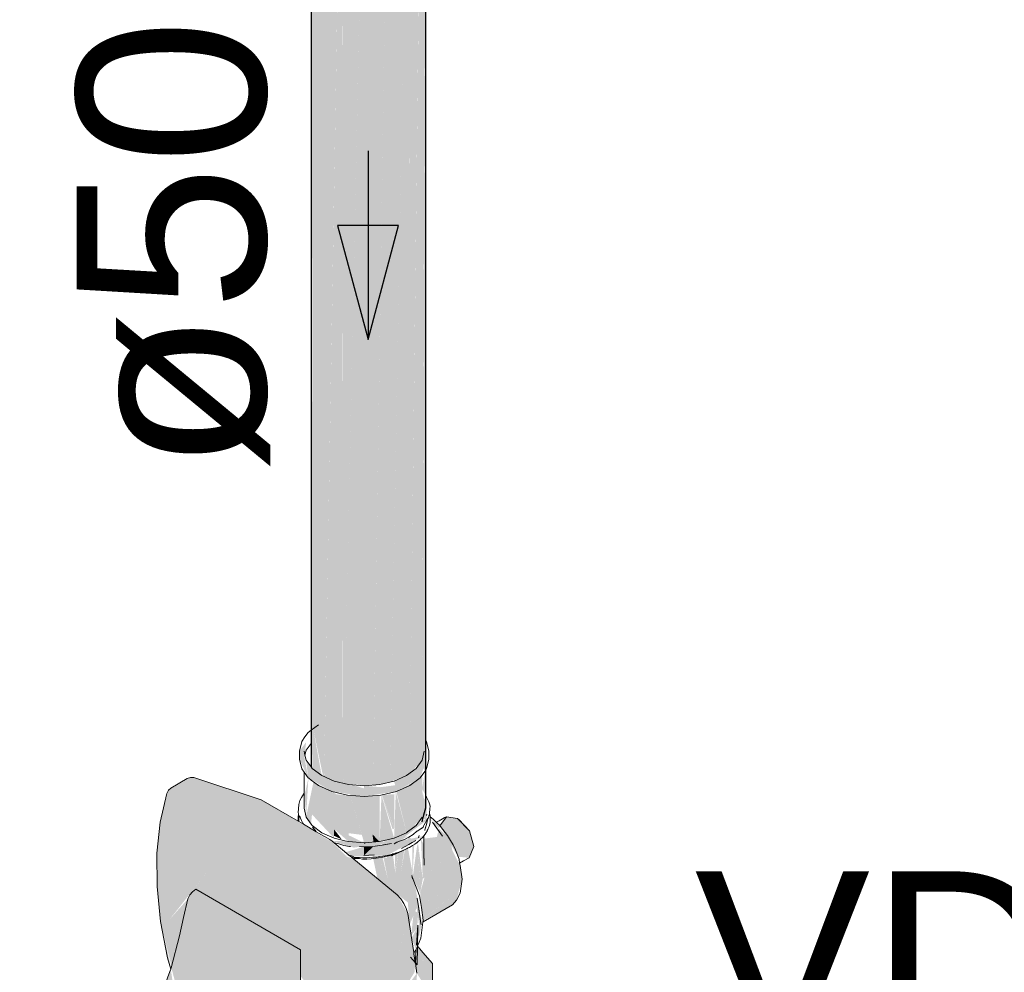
# Model space of a CAD drawing. Header units: millimetres. Extents: x 567 to 934, y -1 to 364.
# Tile 913 of 1056: x 827.68 to 828.72, y 69.55 to 70.56. Entities that reach past the tile are written whole.
import ezdxf

# ---------------------------------------------------------------- set-up
doc = ezdxf.new("R2010")
doc.units = ezdxf.units.MM
doc.header["$MEASUREMENT"] = 0
doc.linetypes.add('NULL', pattern=[0])
for name, color, linetype, lineweight in [('AF-Condutos', 140, 'Continuous', 25), ('AF-Registro', 253, 'Continuous', 18), ('AF-Sentido conduto', 140, 'Continuous', 30), ('AF-Textos conduto', 7, 'Continuous', 9), ('Textos', 7, 'Continuous', 9)]:
    doc.layers.add(name, color=color, linetype=linetype, lineweight=lineweight)
doc.styles.add('Arial', font='arial.ttf')

msp = doc.modelspace()

# ---------------------------------------------------------------- hatches: boundary and pattern name
at = {"layer": 'AF-Condutos', "linetype": 'Continuous'}
for points in [[(828.1065, 69.7419), (828.1065, 70.8978), (828.1029, 69.8527), (828.1025, 70.8833), (828.0893, 69.7653), (828.1007, 69.7767), (828.1056, 69.7678), (828.1026, 69.7489)], [(828.1029, 69.8527), (828.1064, 70.8811), (828.1025, 70.8756)], [(827.9861, 69.7704), (827.9861, 70.8719), (827.9848, 70.8729), (827.9849, 69.8132)], [(827.9849, 69.7721), (827.9849, 69.8132), (827.9848, 70.8729)], [(827.9865, 69.7702), (827.9861, 70.8719), (827.9861, 69.8121)], [(827.9866, 69.7701), (827.9961, 69.763), (827.9871, 69.8128), (827.9862, 70.8719), (827.9865, 69.8123)], [(827.9862, 70.8695), (827.9871, 69.8128), (827.9976, 70.8633)], [(827.9977, 69.7617), (827.9977, 70.8737), (827.9871, 69.8128)], [(827.9977, 70.8737), (827.9977, 69.7622), (827.9986, 69.7618)], [(828.0886, 69.7648), (828.0886, 70.871), (828.0684, 69.756)], [(828.0886, 70.8653), (828.0893, 69.7653), (828.1023, 70.8713)], [(827.9977, 70.8623), (827.9986, 69.7571), (828.0173, 70.8557)], [(828.0186, 69.7549), (828.0175, 70.8645), (827.9987, 69.7618)], [(828.0175, 70.8565), (828.0187, 69.7501), (828.0419, 70.8518), (828.0355, 70.8551)], [(828.0433, 69.7523), (828.0421, 70.8607), (828.0188, 69.7548)], [(828.0433, 69.7476), (828.0671, 70.8565), (828.0421, 70.8546)], [(828.0672, 70.863), (828.0434, 69.7524), (828.0507, 69.7529)], [(828.0672, 70.863), (828.0507, 69.7518), (828.0683, 69.756)], [(828.0885, 70.8652), (828.0672, 70.8577), (828.0683, 69.7512)], [(828.0886, 70.8562), (828.0886, 69.7648), (828.0888, 69.765)], [(828.0886, 70.8562), (828.0888, 69.765), (828.0893, 69.7653)], [(828.1025, 69.7147), (828.1025, 69.7581), (828.092, 69.7488), (828.0893, 69.7233)], [(828.1031, 69.7462), (828.1025, 69.7186), (828.1065, 69.7287)]]:
    msp.add_hatch(color=151, dxfattribs=at).paths.add_polyline_path(points)
at = {"layer": 'AF-Registro', "linetype": 'Continuous'}
for points in [[(827.9777, 69.7829), (827.9796, 69.7985), (827.9726, 69.789), (827.9726, 69.7805), (827.9817, 69.7607)], [(828.1074, 69.7992), (828.0963, 69.7706), (828.073, 69.7571), (828.0754, 69.7462), (828.1005, 69.7607), (828.1065, 69.7774)], [(827.9796, 69.7794), (827.9817, 69.7607), (828.0068, 69.7462), (828.0411, 69.7409), (828.0411, 69.7494), (827.9961, 69.763)], [(827.8369, 69.5603), (827.8305, 69.5998), (827.8378, 69.564), (827.8439, 69.5878), (827.8346, 69.6101), (827.8822, 69.6701), (827.9355, 69.6003), (827.9738, 69.5782), (827.9738, 69.5502), (828.0017, 69.5137), (828.0354, 69.4816), (828.0803, 69.4958), (828.0958, 69.4996), (828.0971, 69.5533), (828.0804, 69.5311), (828.0949, 69.555), (828.0769, 69.5682), (828.0874, 69.6166), (828.0762, 69.6364), (828.0301, 69.6743), (828.0224, 69.6772), (828.0081, 69.6918), (827.9319, 69.7373), (827.8606, 69.7608), (827.8568, 69.761), (827.8336, 69.7474), (827.8249, 69.7137), (827.8214, 69.6806), (827.8215, 69.6452), (827.8252, 69.6081)], [(827.9781, 69.7429), (827.9796, 69.7189), (827.982, 69.7604)], [(828.1027, 69.7623), (828.0973, 69.7582), (828.1027, 69.7189)], [(827.9848, 69.7116), (827.9858, 69.7218), (828.0093, 69.6966), (828.0093, 69.7063), (828.0247, 69.6929), (828.0247, 69.7419), (828.0121, 69.7431), (827.9874, 69.7564), (827.9796, 69.7189)], [(828.0411, 69.6916), (828.0576, 69.6929), (828.0576, 69.7421), (828.0415, 69.7409), (828.0247, 69.7487), (828.0387, 69.7002)], [(828.0754, 69.7529), (828.0589, 69.7507), (828.0411, 69.7522), (828.0411, 69.7409), (828.0754, 69.7462)], [(828.1027, 69.7189), (828.0973, 69.7582), (828.0753, 69.7461), (828.0862, 69.7024)], [(828.1074, 69.7402), (828.0893, 69.7233), (828.106, 69.7166), (828.0617, 69.6924), (828.0066, 69.6937), (828.0301, 69.6866), (828.0769, 69.6927), (828.1076, 69.7157)], [(828.0247, 69.7421), (828.0247, 69.7019), (828.0387, 69.7001), (828.0266, 69.742)], [(828.0576, 69.6929), (828.073, 69.6966), (828.0595, 69.7423)], [(828.073, 69.7067), (828.0597, 69.7424), (828.0713, 69.7061)], [(828.073, 69.7071), (828.073, 69.7433), (828.0599, 69.7425)], [(828.073, 69.6966), (828.0862, 69.7024), (828.0747, 69.746)], [(828.1525, 69.6758), (828.1574, 69.6879), (828.1528, 69.7043), (828.1403, 69.7174), (828.1284, 69.7194), (828.1215, 69.7097), (828.1408, 69.6769)], [(828.1114, 69.7165), (828.121, 69.7095), (828.1183, 69.6979), (828.1069, 69.6852), (828.1014, 69.6957), (828.1033, 69.6534), (828.1347, 69.6836), (828.1327, 69.6943)], [(828.0175, 69.6953), (828.0093, 69.7059), (828.0093, 69.6991)], [(828.1037, 69.6988), (828.0521, 69.6876), (828.0409, 69.6781), (828.0409, 69.6875), (828.0213, 69.6817), (828.0301, 69.6771), (828.0654, 69.6783)], [(828.0515, 69.6781), (828.088, 69.6991), (828.0222, 69.6778)], [(828.0247, 69.6997), (828.0247, 69.6929), (828.0411, 69.6916)], [(828.0885, 69.6993), (828.039, 69.6874), (828.0251, 69.6795)], [(828.0511, 69.6924), (828.0574, 69.6929), (828.05, 69.7006)], [(828.0884, 69.6974), (828.0807, 69.6855), (828.0961, 69.6943)], [(828.1183, 69.6979), (828.1044, 69.6961), (828.1046, 69.6826)], [(828.0502, 69.6872), (828.0409, 69.6875), (828.0409, 69.6781)], [(828.0962, 69.5784), (828.1026, 69.6069), (828.0876, 69.686), (828.0843, 69.6844), (828.0802, 69.661), (828.0772, 69.6809), (828.0743, 69.6591), (828.0717, 69.6789), (828.0652, 69.6775), (828.0664, 69.6526), (828.0604, 69.6771), (828.0577, 69.6516), (828.0875, 69.6284), (828.0892, 69.6044), (828.0968, 69.6225), (828.0994, 69.605), (828.0914, 69.5905)], [(828.0943, 69.6898), (828.0924, 69.6887), (828.0924, 69.655)], [(828.0979, 69.6927), (828.0925, 69.6547), (828.1006, 69.6387)], [(828.1033, 69.6534), (828.0979, 69.6941), (828.1006, 69.6387)], [(828.0553, 69.6535), (828.0555, 69.6757), (828.0507, 69.675)], [(828.0553, 69.6535), (828.0577, 69.6516), (828.0603, 69.6764), (828.0555, 69.6767)], [(828.0664, 69.6526), (828.0653, 69.6755), (828.0616, 69.6767)], [(828.0769, 69.6807), (828.0736, 69.68), (828.0743, 69.6591)], [(828.0802, 69.661), (828.0805, 69.6826), (828.0772, 69.6809)], [(828.0837, 69.6841), (828.0805, 69.6825), (828.0802, 69.661)], [(828.1388, 69.6381), (828.1036, 69.6091), (828.1347, 69.626), (828.139, 69.6308), (828.1452, 69.6532), (828.1428, 69.6677), (828.1347, 69.6836), (828.1052, 69.6552), (828.1006, 69.6387), (828.1428, 69.6501), (828.1024, 69.6202), (828.1035, 69.6111)], [(827.8656, 69.6407), (827.9355, 69.6003), (827.8822, 69.6701), (827.8571, 69.6384), (827.8444, 69.5889), (827.8704, 69.6526)], [(828.1015, 69.6263), (828.1428, 69.6501), (828.1006, 69.6387)], [(828.1026, 69.6203), (828.1428, 69.6501), (828.1017, 69.6264)], [(827.8232, 69.5163), (827.8798, 69.493), (827.8789, 69.4841), (827.9395, 69.4486), (827.9556, 69.4502), (827.9738, 69.4559), (827.9738, 69.5782), (827.8625, 69.6425), (827.8543, 69.6324), (827.8366, 69.5592), (827.8456, 69.5258), (827.8241, 69.5252)], [(827.8439, 69.5878), (827.8571, 69.6384), (827.8543, 69.6324), (827.8346, 69.6101)], [(828.1037, 69.6092), (828.1388, 69.6381), (828.1039, 69.6113)], [(828.094, 69.5738), (828.0874, 69.6166), (828.0834, 69.5981)], [(828.091, 69.5933), (828.0974, 69.6012), (828.0984, 69.6175), (828.0939, 69.6197)], [(827.8364, 69.5589), (827.8252, 69.6081), (827.8324, 69.5696)], [(827.8305, 69.5998), (827.8369, 69.5605), (827.8378, 69.564)], [(828.094, 69.5738), (828.0834, 69.5981), (828.0769, 69.5682), (828.0949, 69.555)], [(828.0977, 69.5818), (828.0976, 69.5688), (828.1137, 69.5637)], [(828.0964, 69.5789), (828.0902, 69.5705), (828.0971, 69.5533), (828.1066, 69.5378), (828.1066, 69.5093), (828.1137, 69.5352), (828.1137, 69.5637), (828.0958, 69.5693)], [(827.8407, 69.5256), (827.8361, 69.5573), (827.8241, 69.5252)]]:
    msp.add_hatch(color=254, dxfattribs=at).paths.add_polyline_path(points)

# ---------------------------------------------------------------- linework, layer by layer
at = {"layer": 'AF-Condutos'}
for p, q in [((828.1065, 69.8862), (828.1065, 70.8978)), ((827.9848, 70.8729), (827.9848, 69.813)), ((828.1065, 69.8033), (828.1065, 69.8862)), ((827.9848, 69.813), (827.9848, 69.7722)), ((828.1065, 69.8005), (828.1065, 69.8033)), ((828.1065, 69.7961), (828.1065, 69.8005)), ((828.1065, 69.7689), (828.1065, 69.7961)), ((828.1065, 69.7419), (828.1065, 69.7689)), ((828.1065, 69.7287), (828.1065, 69.7419)), ((828.1045, 69.7214), (828.1065, 69.7287)), ((828.1025, 69.7141), (828.1045, 69.7214)), ((828.0413, 69.6916), (828.0421, 69.6915))]:
    msp.add_line(p, q, dxfattribs=at)
at = {"layer": 'AF-Registro'}
for p, q in [((827.9926, 69.817), (827.9848, 69.8111)), ((827.9783, 69.804), (827.9749, 69.7992)), ((827.9817, 69.8088), (827.9783, 69.804)), ((827.9848, 69.8111), (827.9817, 69.8088)), ((827.9749, 69.7992), (827.9726, 69.789)), ((827.9796, 69.79), (827.9848, 69.7972)), ((828.1074, 69.7992), (828.1065, 69.8005)), ((828.1097, 69.789), (828.1074, 69.7992)), ((827.9726, 69.789), (827.9726, 69.7805)), ((827.9726, 69.7805), (827.9749, 69.7702)), ((827.9784, 69.7847), (827.9774, 69.789)), ((827.9784, 69.7847), (827.9796, 69.79)), ((827.9796, 69.7794), (827.9784, 69.7847)), ((828.1048, 69.789), (828.1027, 69.7794)), ((828.1074, 69.7702), (828.1097, 69.7805)), ((828.1097, 69.7805), (828.1097, 69.789)), ((827.9749, 69.7702), (827.9774, 69.7666)), ((827.9807, 69.778), (827.9796, 69.7794)), ((827.9848, 69.7722), (827.9807, 69.778)), ((827.986, 69.7706), (827.9848, 69.7722)), ((827.9961, 69.763), (827.986, 69.7706)), ((828.0963, 69.7706), (828.0862, 69.763)), ((828.1027, 69.7794), (828.0963, 69.7706)), ((828.1065, 69.7689), (828.1074, 69.7702)), ((827.8536, 69.7598), (827.8361, 69.7497)), ((827.8568, 69.761), (827.8536, 69.7598)), ((827.8606, 69.7608), (827.8568, 69.761)), ((827.9319, 69.7373), (827.8606, 69.7608)), ((827.9774, 69.7666), (827.9817, 69.7607)), ((827.9774, 69.7666), (827.9774, 69.7442)), ((827.9817, 69.7607), (827.9823, 69.7603)), ((827.9823, 69.7603), (827.9848, 69.7583)), ((828.0093, 69.7571), (827.9961, 69.763)), ((828.0862, 69.763), (828.073, 69.7571)), ((828.0896, 69.7525), (828.1005, 69.7607)), ((828.1005, 69.7607), (828.1065, 69.7689)), ((827.8361, 69.7497), (827.8336, 69.7474)), ((827.9848, 69.7583), (827.9926, 69.7525)), ((827.9926, 69.7525), (828.0068, 69.7462)), ((828.0247, 69.7534), (828.0093, 69.7571)), ((828.0411, 69.7522), (828.0247, 69.7534)), ((828.0576, 69.7534), (828.0411, 69.7522)), ((828.073, 69.7571), (828.0576, 69.7534)), ((828.0754, 69.7462), (828.0896, 69.7525)), ((827.8319, 69.7439), (827.8249, 69.7137)), ((827.8336, 69.7474), (827.8319, 69.7439)), ((827.9747, 69.7399), (827.9729, 69.7365)), ((827.9774, 69.7442), (827.9747, 69.7399)), ((827.9774, 69.7442), (827.9774, 69.7284)), ((828.0068, 69.7462), (828.0234, 69.7422)), ((828.0234, 69.7422), (828.0411, 69.7409)), ((828.0411, 69.7409), (828.0589, 69.7422)), ((828.0589, 69.7422), (828.0754, 69.7462)), ((828.1074, 69.7402), (828.1065, 69.7419)), ((828.1098, 69.7352), (828.1074, 69.7402)), ((827.9711, 69.7147), (827.9319, 69.7373)), ((827.9715, 69.7278), (827.9713, 69.724)), ((827.9717, 69.7324), (827.9715, 69.7278)), ((827.9729, 69.7365), (827.9717, 69.7324)), ((827.9774, 69.7284), (827.9796, 69.7189)), ((828.1105, 69.733), (828.1098, 69.7352)), ((828.111, 69.7306), (828.1105, 69.733)), ((828.1106, 69.7231), (828.1108, 69.7279)), ((828.1108, 69.7279), (828.111, 69.7306)), ((827.9712, 69.7199), (827.971, 69.7174)), ((827.971, 69.7174), (827.971, 69.7151)), ((827.9714, 69.7212), (827.9712, 69.7199)), ((827.9713, 69.724), (827.9715, 69.7225)), ((827.9715, 69.722), (827.9714, 69.7212)), ((827.9715, 69.7225), (827.9715, 69.722)), ((827.9715, 69.722), (827.9717, 69.7203)), ((827.9717, 69.7203), (827.9717, 69.7143)), ((827.9738, 69.7183), (827.9725, 69.7199)), ((827.9725, 69.7199), (827.9736, 69.7177)), ((827.9736, 69.7177), (827.9748, 69.7155)), ((827.9796, 69.7189), (827.9848, 69.7116)), ((828.0963, 69.71), (828.1027, 69.7189)), ((828.1075, 69.7221), (828.1071, 69.7206)), ((828.1076, 69.7157), (828.1088, 69.7174)), ((828.1088, 69.7174), (828.1094, 69.7181)), ((828.1094, 69.7181), (828.1099, 69.7202)), ((828.1099, 69.7202), (828.1101, 69.7208)), ((828.1101, 69.7208), (828.1106, 69.7227)), ((828.1106, 69.7227), (828.1106, 69.7231)), ((828.1106, 69.7229), (828.1106, 69.7231)), ((828.1108, 69.7216), (828.1106, 69.7229)), ((828.111, 69.7199), (828.1108, 69.7216)), ((828.1111, 69.7192), (828.111, 69.7199)), ((828.1113, 69.7183), (828.1111, 69.7192)), ((828.1142, 69.7168), (828.1111, 69.7192)), ((828.1113, 69.7161), (828.1113, 69.7183)), ((828.126, 69.7181), (828.1207, 69.715)), ((828.1215, 69.7097), (828.1284, 69.7194)), ((828.1284, 69.7194), (828.126, 69.7181)), ((828.1284, 69.7194), (828.1262, 69.7185)), ((828.1403, 69.7174), (828.1284, 69.7194)), ((828.1528, 69.7043), (828.1403, 69.7174)), ((827.8249, 69.7137), (827.8214, 69.6806)), ((827.971, 69.7151), (827.9711, 69.7147)), ((827.9717, 69.7143), (827.9711, 69.7147)), ((827.9769, 69.7113), (827.9717, 69.7143)), ((827.9748, 69.7155), (827.976, 69.7125)), ((827.976, 69.7125), (827.9769, 69.7113)), ((827.9904, 69.7035), (827.9769, 69.7113)), ((827.9848, 69.7116), (827.986, 69.71)), ((827.986, 69.71), (827.9961, 69.7024)), ((827.9863, 69.7082), (827.9891, 69.705)), ((827.9904, 69.7035), (827.9863, 69.7082)), ((828.0872, 69.7032), (828.0963, 69.71)), ((828.1014, 69.7066), (828.103, 69.7077)), ((828.1037, 69.7082), (828.1015, 69.7069)), ((828.103, 69.7077), (828.1037, 69.7082)), ((828.1041, 69.7097), (828.1037, 69.7082)), ((828.1037, 69.7082), (828.1042, 69.7094)), ((828.1042, 69.7094), (828.1048, 69.7108)), ((828.1048, 69.7108), (828.1076, 69.7157)), ((828.1058, 69.7064), (828.1071, 69.7111)), ((828.1063, 69.708), (828.1058, 69.7064)), ((828.1071, 69.7111), (828.1063, 69.708)), ((828.1071, 69.7111), (828.1088, 69.7173)), ((828.108, 69.7142), (828.1071, 69.7111)), ((828.1088, 69.7173), (828.108, 69.7142)), ((828.1091, 69.7067), (828.11, 69.709)), ((828.11, 69.709), (828.1107, 69.7113)), ((828.1107, 69.7113), (828.1111, 69.7134)), ((828.1111, 69.7134), (828.1113, 69.7161)), ((828.1141, 69.7129), (828.1135, 69.7137)), ((828.1135, 69.7137), (828.1141, 69.7129)), ((828.1144, 69.7124), (828.1141, 69.7129)), ((828.1141, 69.7129), (828.1149, 69.7117)), ((828.1155, 69.7156), (828.1142, 69.7168)), ((828.1149, 69.7117), (828.1144, 69.7124)), ((828.1151, 69.7114), (828.1149, 69.7117)), ((828.1149, 69.7117), (828.1188, 69.7061)), ((828.116, 69.7101), (828.1151, 69.7114)), ((828.1169, 69.7142), (828.1155, 69.7156)), ((828.1241, 69.6986), (828.116, 69.7101)), ((828.1178, 69.7134), (828.1169, 69.7142)), ((828.1185, 69.7138), (828.1178, 69.7134)), ((828.1213, 69.71), (828.1178, 69.7134)), ((828.1207, 69.715), (828.1185, 69.7138)), ((828.1215, 69.7097), (828.1213, 69.71)), ((828.1222, 69.709), (828.1215, 69.7097)), ((828.1297, 69.6993), (828.1222, 69.709)), ((828.1488, 69.7086), (828.1414, 69.7163)), ((828.1414, 69.7163), (828.1528, 69.7043)), ((828.1528, 69.7043), (828.1488, 69.7086)), ((827.9891, 69.705), (827.9904, 69.7035)), ((828.0049, 69.6952), (827.9904, 69.7035)), ((827.9961, 69.7024), (828.0019, 69.6999)), ((828.0019, 69.6999), (828.0093, 69.6966)), ((828.0093, 69.6966), (828.0206, 69.6939)), ((828.0576, 69.6929), (828.073, 69.6966)), ((828.073, 69.6966), (828.0862, 69.7024)), ((828.0838, 69.6952), (828.0887, 69.6976)), ((828.0862, 69.7024), (828.0872, 69.7032)), ((828.0887, 69.6976), (828.0931, 69.7004)), ((828.0931, 69.7004), (828.0971, 69.704)), ((828.0971, 69.704), (828.0972, 69.7041)), ((828.0972, 69.7041), (828.1011, 69.7064)), ((828.0994, 69.6995), (828.0987, 69.6969)), ((828.1011, 69.7064), (828.1014, 69.7066)), ((828.1014, 69.6958), (828.1027, 69.6971)), ((828.1027, 69.6971), (828.1044, 69.699)), ((828.1044, 69.699), (828.1046, 69.6992)), ((828.1045, 69.6899), (828.1044, 69.699)), ((828.1046, 69.6992), (828.1059, 69.701)), ((828.1054, 69.7049), (828.1055, 69.7053)), ((828.1055, 69.7053), (828.1054, 69.7049)), ((828.1055, 69.7053), (828.1058, 69.7064)), ((828.1058, 69.7064), (828.1055, 69.7053)), ((828.1059, 69.701), (828.1069, 69.7025)), ((828.1069, 69.7025), (828.1078, 69.704)), ((828.1078, 69.704), (828.1081, 69.7046)), ((828.1081, 69.7046), (828.1087, 69.7058)), ((828.1087, 69.7058), (828.1091, 69.7067)), ((828.1188, 69.7061), (828.1241, 69.6986)), ((828.1327, 69.6943), (828.1297, 69.6993)), ((828.1574, 69.6879), (828.1528, 69.7043)), ((828.0071, 69.6934), (828.0049, 69.6952)), ((828.0092, 69.6916), (828.0071, 69.6934)), ((828.0092, 69.6916), (828.0142, 69.6907)), ((828.0249, 69.6787), (828.0092, 69.6916)), ((828.0142, 69.6907), (828.0196, 69.6889)), ((828.0196, 69.6889), (828.0255, 69.6879)), ((828.0206, 69.6939), (828.0247, 69.6929)), ((828.0247, 69.6929), (828.0411, 69.6916)), ((828.0255, 69.6879), (828.0266, 69.6878)), ((828.0409, 69.6875), (828.0363, 69.6877)), ((828.0363, 69.6877), (828.0408, 69.6875)), ((828.0408, 69.6875), (828.0464, 69.6873)), ((828.0411, 69.6916), (828.0576, 69.6929)), ((828.0464, 69.6873), (828.0529, 69.6882)), ((828.0529, 69.6882), (828.0602, 69.6892)), ((828.0602, 69.6892), (828.0618, 69.6895)), ((828.0618, 69.6895), (828.07, 69.691)), ((828.0623, 69.6895), (828.0618, 69.6895)), ((828.07, 69.691), (828.0623, 69.6895)), ((828.073, 69.6905), (828.0777, 69.6929)), ((828.0759, 69.6922), (828.073, 69.6905)), ((828.0764, 69.6924), (828.0759, 69.6922)), ((828.0777, 69.6929), (828.0838, 69.6952)), ((828.0807, 69.6855), (828.0884, 69.6899)), ((828.0845, 69.6877), (828.0807, 69.6855)), ((828.0831, 69.6838), (828.088, 69.6863)), ((828.0884, 69.6899), (828.0845, 69.6877)), ((828.0867, 69.6856), (828.088, 69.6863)), ((828.088, 69.6863), (828.0891, 69.6868)), ((828.0884, 69.6899), (828.0961, 69.6943)), ((828.0922, 69.6921), (828.0884, 69.6899)), ((828.0891, 69.6868), (828.0924, 69.6887)), ((828.0961, 69.6943), (828.0922, 69.6921)), ((828.0924, 69.6887), (828.0949, 69.6903)), ((828.0949, 69.6903), (828.0977, 69.6925)), ((828.0977, 69.6925), (828.1008, 69.6952)), ((828.1008, 69.6952), (828.1014, 69.6958)), ((828.1014, 69.6958), (828.1014, 69.6957)), ((828.1046, 69.6813), (828.1045, 69.6899)), ((828.1354, 69.6897), (828.1327, 69.6943)), ((828.1379, 69.6844), (828.1354, 69.6897)), ((828.1525, 69.6758), (828.1574, 69.6879)), ((827.8214, 69.6806), (827.8215, 69.6452)), ((828.0253, 69.6785), (828.0249, 69.6787)), ((828.0249, 69.6787), (828.0301, 69.6771)), ((828.0267, 69.6772), (828.0249, 69.6787)), ((828.0301, 69.6771), (828.0253, 69.6785)), ((828.0288, 69.6766), (828.0267, 69.6772)), ((828.0273, 69.6767), (828.0267, 69.6772)), ((828.0273, 69.6767), (828.0287, 69.6766)), ((828.0288, 69.6754), (828.0273, 69.6767)), ((828.0287, 69.6766), (828.0303, 69.6761)), ((828.0303, 69.6761), (828.0288, 69.6766)), ((828.0303, 69.6761), (828.0324, 69.6762)), ((828.0313, 69.6762), (828.0303, 69.6761)), ((828.0324, 69.6762), (828.0362, 69.676)), ((828.0362, 69.676), (828.0396, 69.6758)), ((828.0396, 69.6758), (828.0441, 69.6758)), ((828.0409, 69.6781), (828.0516, 69.6791)), ((828.0462, 69.6786), (828.0409, 69.6781)), ((828.0441, 69.6758), (828.0504, 69.6763)), ((828.0516, 69.6791), (828.0462, 69.6786)), ((828.0487, 69.6747), (828.0562, 69.6758)), ((828.0504, 69.6763), (828.0541, 69.6766)), ((828.0541, 69.6766), (828.0578, 69.6771)), ((828.0562, 69.6758), (828.061, 69.6766)), ((828.0578, 69.6771), (828.0611, 69.6774)), ((828.061, 69.6766), (828.0657, 69.6776)), ((828.0611, 69.6774), (828.0654, 69.6783)), ((828.0721, 69.6791), (828.0652, 69.6775)), ((828.0654, 69.6783), (828.0712, 69.6798)), ((828.0657, 69.6776), (828.0691, 69.6784)), ((828.0691, 69.6784), (828.0718, 69.679)), ((828.0701, 69.678), (828.0719, 69.679)), ((828.0717, 69.6789), (828.0701, 69.678)), ((828.0705, 69.6792), (828.0726, 69.68)), ((828.0718, 69.6799), (828.0705, 69.6792)), ((828.0712, 69.6798), (828.0717, 69.6799)), ((828.0726, 69.68), (828.0713, 69.6799)), ((828.0717, 69.6799), (828.0726, 69.68)), ((828.0718, 69.679), (828.0721, 69.6791)), ((828.0719, 69.679), (828.0721, 69.6791)), ((828.0721, 69.6791), (828.0766, 69.6806)), ((828.0726, 69.68), (828.0742, 69.6807)), ((828.0742, 69.6807), (828.0746, 69.6808)), ((828.0746, 69.6808), (828.0756, 69.6812)), ((828.0756, 69.6812), (828.0778, 69.6819)), ((828.0766, 69.6806), (828.0831, 69.6838)), ((828.0778, 69.6819), (828.0823, 69.6836)), ((828.0823, 69.6836), (828.0867, 69.6856)), ((828.1044, 69.6824), (828.1048, 69.668)), ((828.1048, 69.668), (828.1046, 69.6813)), ((828.1418, 69.6743), (828.1379, 69.6844)), ((828.1465, 69.6726), (828.1525, 69.6758)), ((828.0288, 69.6755), (828.0316, 69.6751)), ((828.0316, 69.6751), (828.0288, 69.6754)), ((828.0294, 69.6749), (828.0288, 69.6754)), ((828.0294, 69.6749), (828.0312, 69.6744)), ((828.0312, 69.6744), (828.0294, 69.6749)), ((828.0301, 69.6743), (828.0294, 69.6749)), ((828.0762, 69.6364), (828.0301, 69.6743)), ((828.036, 69.6749), (828.0316, 69.6751)), ((828.0316, 69.6751), (828.0363, 69.6749)), ((828.0363, 69.6749), (828.0393, 69.6745)), ((828.0393, 69.6745), (828.044, 69.6745)), ((828.044, 69.6745), (828.0487, 69.6747)), ((828.1424, 69.6702), (828.1418, 69.6743)), ((828.1424, 69.6702), (828.1465, 69.6726)), ((828.1428, 69.6677), (828.1424, 69.6702)), ((828.1452, 69.6532), (828.1428, 69.6677)), ((828.0917, 69.657), (828.0924, 69.6536)), ((828.0922, 69.6556), (828.0917, 69.657)), ((828.0999, 69.6355), (828.0922, 69.6556)), ((827.8215, 69.6452), (827.8252, 69.6081)), ((828.1428, 69.6384), (828.1452, 69.6532)), ((827.8561, 69.6365), (827.8543, 69.6324)), ((827.859, 69.6397), (827.8561, 69.6365)), ((827.8625, 69.6425), (827.859, 69.6397)), ((827.9182, 69.6103), (827.8625, 69.6425)), ((828.0799, 69.6322), (828.0762, 69.6364)), ((828.1013, 69.6274), (828.0999, 69.6355)), ((828.139, 69.6308), (828.1428, 69.6384)), ((827.8543, 69.6324), (827.8495, 69.6126)), ((828.0832, 69.6273), (828.0799, 69.6322)), ((828.0857, 69.622), (828.0832, 69.6273)), ((828.0975, 69.6328), (828.0975, 69.6325)), ((828.0987, 69.6246), (828.0975, 69.6328)), ((828.0975, 69.6325), (828.0987, 69.6246)), ((828.0996, 69.6186), (828.0987, 69.6246)), ((828.0987, 69.6246), (828.1014, 69.6062)), ((828.1021, 69.6232), (828.1013, 69.6274)), ((828.1039, 69.6077), (828.1347, 69.626)), ((828.1347, 69.626), (828.139, 69.6308)), ((828.0874, 69.6166), (828.0857, 69.622)), ((828.0917, 69.5886), (828.0874, 69.6166)), ((828.1014, 69.6062), (828.0996, 69.6186)), ((828.1037, 69.6096), (828.1021, 69.6232)), ((827.8252, 69.6081), (827.8324, 69.5696)), ((827.8495, 69.6126), (827.8453, 69.593)), ((827.9738, 69.5782), (827.9182, 69.6103)), ((828.0981, 69.6044), (828.0967, 69.583)), ((828.0978, 69.582), (828.0981, 69.6044)), ((828.1014, 69.5905), (828.1034, 69.6074)), ((828.1017, 69.6045), (828.1014, 69.6062)), ((828.1014, 69.6062), (828.1017, 69.6045)), ((828.1034, 69.6074), (828.1037, 69.6096)), ((828.1034, 69.6074), (828.1039, 69.6077)), ((827.8453, 69.593), (827.8366, 69.5592)), ((828.0938, 69.5752), (828.0917, 69.5886)), ((828.0964, 69.5789), (828.0977, 69.5818)), ((828.0975, 69.5622), (828.0977, 69.5818)), ((828.0977, 69.5818), (828.0978, 69.582)), ((828.0977, 69.5818), (828.0978, 69.582)), ((828.0983, 69.5812), (828.0977, 69.5818)), ((828.0978, 69.582), (828.1014, 69.5905)), ((827.9738, 69.4559), (827.9738, 69.5782)), ((828.0938, 69.5752), (828.0962, 69.5783)), ((828.094, 69.5738), (828.0938, 69.5752)), ((828.0954, 69.5646), (828.094, 69.5738)), ((828.0954, 69.5646), (828.0962, 69.5783)), ((828.0964, 69.5789), (828.0955, 69.564)), ((828.0962, 69.5784), (828.0964, 69.5789)), ((828.0962, 69.5783), (828.0962, 69.5784)), ((828.1001, 69.5791), (828.0983, 69.5812)), ((828.1034, 69.5754), (828.1001, 69.5791)), ((828.1137, 69.5637), (828.1034, 69.5754)), ((827.8324, 69.5696), (827.836, 69.5577)), ((828.0902, 69.5705), (828.0954, 69.5646)), ((828.0954, 69.5645), (828.0954, 69.5646)), ((828.0954, 69.5645), (828.0954, 69.5646)), ((828.0954, 69.5646), (828.0955, 69.5645)), ((828.0955, 69.564), (828.0954, 69.5645)), ((828.0955, 69.5645), (828.0975, 69.5622)), ((828.0971, 69.5533), (828.0955, 69.564)), ((828.1137, 69.5439), (828.1137, 69.5637)), ((827.8351, 69.5553), (827.8241, 69.5252)), ((827.836, 69.5577), (827.8351, 69.5553)), ((827.8366, 69.5592), (827.836, 69.5577))]:
    msp.add_line(p, q, dxfattribs=at)
at = {"layer": 'AF-Sentido conduto'}
for p, q in [((828.0777, 70.3464), (828.0129, 70.3464)), ((828.0129, 70.3464), (828.0453, 70.2256)), ((828.0453, 70.2256), (828.0777, 70.3464))]:
    msp.add_line(p, q, dxfattribs=at)
msp.add_lwpolyline([(828.0453, 70.4256), (828.0453, 70.2256)], dxfattribs=at)

# ---------------------------------------------------------------- texts
at = {"layer": 'AF-Textos conduto', "linetype": 'NULL', "insert": (827.9418, 70.3256), "char_height": 0.2, "width": 0.962805, "attachment_point": 8, "rotation": 90.0002, "line_spacing_factor": 0.6, "style": 'Arial'}
msp.add_mtext('ø50', dxfattribs=at)
at = {"layer": 'Textos', "linetype": 'NULL', "insert": (828.3916, 69.4615), "char_height": 0.2, "width": 0.776524, "attachment_point": 7, "line_spacing_factor": 0.6, "style": 'Arial'}
msp.add_mtext('VD', dxfattribs=at)

doc.saveas('drawing.dxf')
